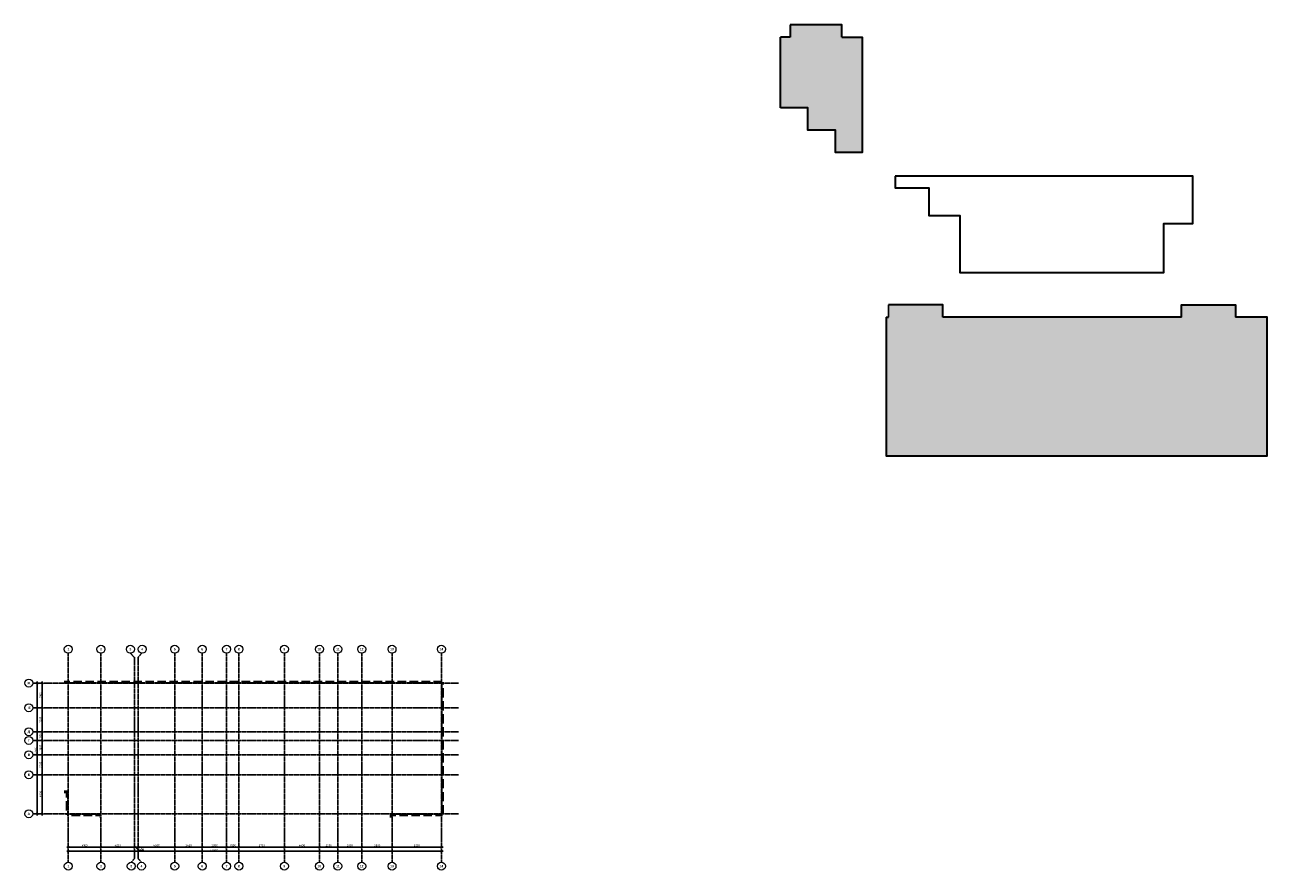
# Model space of a CAD drawing. Header units: millimetres. Extents: x -93479 to 1057970, y -66333 to 172656.
# Tile 329 of 473: x 437262 to 593068, y 66601 to 172656. Entities that reach past the tile are written whole.
import ezdxf

# ---------------------------------------------------------------- set-up
doc = ezdxf.new("R2010")
doc.units = ezdxf.units.MM
for name, pattern in [('______5', [1100, 800, -100, 100, -100]), ('DASHED', [7, 5, -2, 0]), ('осевая', [50.8, 31.75, -6.35, 6.35, -6.35])]:
    doc.linetypes.add(name, pattern=pattern)
for name, color, linetype, lineweight in [('0 Фундамент', 5, 'Continuous', 30), ('Оси', 40, '______5', 18), ('РАЗМЕРЫ', 7, 'Continuous', 9), ('СПДС_РАЗМЕРЫ', 152, 'Continuous', 25)]:
    doc.layers.add(name, color=color, linetype=linetype, lineweight=lineweight)
doc.layers.add('ФВ-2', color=7, linetype='Continuous')
doc.styles.add('GOST-2.304_Type-B', font='GOST_Common.ttf')
doc.styles.add('MtXpl_Century Gothic', font='GOTHICB.TTF', dxfattribs={"height": 0.2})
pattern_1 = [(0, (0, 0), (0, 6.985), [5.08, -1.905]), (90, (0, 0), (-6.985, 4e-16), [5.08, -1.905])]

# ---------------------------------------------------------------- blocks, each defined once
blk = doc.blocks.new('оси2')
at = {"color": 7, "linetype": 'ByBlock'}
for p, q in [((979881, 1582), (979631, 1832)), ((980494, 1582), (980244, 1832)), ((980244, -1268), (980494, -1518)), ((980494, -1518), (980244, -1268)), ((980244, -4268), (980494, -4518)), ((980494, -4518), (980244, -4268)), ((980244, -5368), (980494, -5618)), ((980494, -5618), (980244, -5368)), ((980244, -7168), (980494, -7418)), ((980494, -7418), (980244, -7168)), ((980244, -9668), (980494, -9918)), ((980494, -9918), (980244, -9668)), ((979631, -14568), (979881, -14818)), ((980244, -14568), (980494, -14818)), ((983771, -18739), (983521, -18989)), ((983771, -19256), (983521, -19506)), ((987871, -18739), (987621, -18989)), ((987621, -18989), (987871, -18739)), ((992071, -18739), (991821, -18989)), ((991821, -18989), (992071, -18739)), ((992271, -18989), (992521, -18739)), ((992521, -18739), (992271, -18989)), ((997121, -18739), (996871, -18989)), ((996871, -18989), (997121, -18739)), ((1000571, -18739), (1000321, -18989)), ((1000321, -18989), (1000571, -18739)), ((1003621, -18739), (1003371, -18989)), ((1003371, -18989), (1003621, -18739)), ((1005171, -18739), (1004921, -18989)), ((1004921, -18989), (1005171, -18739)), ((1010871, -18739), (1010621, -18989)), ((1010621, -18989), (1010871, -18739)), ((1015271, -18739), (1015021, -18989)), ((1015021, -18989), (1015271, -18739)), ((1017571, -18739), (1017321, -18989)), ((1017321, -18989), (1017571, -18739)), ((1020571, -18739), (1020321, -18989)), ((1020321, -18989), (1020571, -18739)), ((1024371, -18739), (1024121, -18989)), ((1024121, -18989), (1024371, -18739)), ((1030321, -18989), (1030571, -18739)), ((1030321, -19506), (1030571, -19256))]:
    blk.add_line(p, q, dxfattribs=at)
at = {"color": 7, "linetype": 'ByBlock', "lineweight": -2}
for centre in [(983646, 5965), (987745, 5965), (991435, 5965), (992915, 5965), (996995, 5965), (1000445, 5965), (1003495, 5965), (1005045, 5965), (1010745, 5965), (1015145, 5965), (1017445, 5965), (1020445, 5965), (1024245, 5965), (1030445, 5965), (978696, 1717), (978696, -1383), (978696, -4383), (978696, -5483), (978696, -7283), (978696, -9783), (978696, -14683), (983648, -21255), (987745, -21255), (991545, -21255), (992825, -21255), (996995, -21255), (1000445, -21255), (1003495, -21255), (1005045, -21255), (1010745, -21255), (1015145, -21255), (1017445, -21255), (1020445, -21255), (1024245, -21255), (1030445, -21255)]:
    blk.add_circle(centre, 500, dxfattribs=at)
at = {"layer": 'Оси', "color": 7, "linetype": 'осевая', "lineweight": 25, "transparency": 33554687}
for p, q in [((983646, 5465), (983646, -20755)), ((987746, 5465), (987746, -20739)), ((991435, 5465), (991946, 4911)), ((991946, 4955), (991946, -20288)), ((992845, 5465), (992396, 4924)), ((992396, 4955), (992396, -20294)), ((996996, 5465), (996996, -20739)), ((1000446, 5465), (1000446, -20739)), ((1003496, 5465), (1003496, -20739)), ((1005046, 5465), (1005046, -20739)), ((1010746, 5465), (1010746, -20739)), ((1015146, 5465), (1015146, -20739)), ((1017446, 5465), (1017446, -20739)), ((1020446, 5465), (1020446, -20739)), ((1024246, 5465), (1024246, -20739)), ((1030446, 5465), (1030446, -20739)), ((979200, 1707), (1032582, 1707)), ((979200, -1393), (1032582, -1393)), ((979200, -4393), (1032582, -4393)), ((979200, -5493), (1032582, -5493)), ((979200, -7293), (1032582, -7293)), ((979200, -9793), (1032582, -9793)), ((979200, -14693), (1032582, -14693)), ((991545, -20755), (991946, -20288)), ((992825, -20755), (992396, -20294))]:
    blk.add_line(p, q, dxfattribs=at)
at = {"layer": 'СПДС_РАЗМЕРЫ', "color": 7}
for p, q in [((979756, -14893), (979756, 1907)), ((979756, 1707), (979881, 1707)), ((979945, 1707), (980494, 1707)), ((980369, -1593), (980369, 1907)), ((980369, -4593), (980369, -1193)), ((980369, -1393), (980494, -1393)), ((980369, -1393), (980494, -1393)), ((980369, -5693), (980369, -4193)), ((980369, -4393), (980494, -4393)), ((980369, -4393), (980494, -4393)), ((980369, -7493), (980369, -5293)), ((980369, -5493), (980494, -5493)), ((980369, -5493), (980494, -5493)), ((980369, -9993), (980369, -7093)), ((980369, -7293), (980494, -7293)), ((980369, -7293), (980494, -7293)), ((980369, -14893), (980369, -9593)), ((980369, -9793), (980494, -9793)), ((980369, -9793), (980494, -9793)), ((979756, -14693), (979881, -14693)), ((980369, -14693), (980494, -14693)), ((983446, -18864), (987946, -18864)), ((983446, -19381), (1030646, -19381)), ((983646, -18864), (983646, -18739)), ((983646, -19381), (983646, -19256)), ((987546, -18864), (992146, -18864)), ((987746, -18864), (987746, -18739)), ((987746, -18864), (987746, -18739)), ((992596, -18864), (991746, -18864)), ((991946, -18739), (991946, -18989)), ((991946, -18864), (991946, -18739)), ((992493, -19270), (992171, -18864)), ((992196, -18864), (997196, -18864)), ((992396, -18864), (992396, -18739)), ((992396, -18802), (992396, -18989)), ((993118, -19270), (992493, -19270)), ((996796, -18864), (1000646, -18864)), ((996996, -18864), (996996, -18739)), ((996996, -18864), (996996, -18739)), ((1000246, -18864), (1003696, -18864)), ((1000446, -18864), (1000446, -18739)), ((1000446, -18864), (1000446, -18739)), ((1003296, -18864), (1005246, -18864)), ((1003496, -18864), (1003496, -18739)), ((1003496, -18864), (1003496, -18739)), ((1004846, -18864), (1010946, -18864)), ((1005046, -18864), (1005046, -18739)), ((1005046, -18864), (1005046, -18739)), ((1010546, -18864), (1015346, -18864)), ((1010746, -18864), (1010746, -18739)), ((1010746, -18864), (1010746, -18739)), ((1014946, -18864), (1017646, -18864)), ((1015146, -18864), (1015146, -18739)), ((1015146, -18864), (1015146, -18739)), ((1017246, -18864), (1020646, -18864)), ((1017446, -18864), (1017446, -18739)), ((1017446, -18864), (1017446, -18739)), ((1020246, -18864), (1024446, -18864)), ((1020446, -18864), (1020446, -18739)), ((1020446, -18864), (1020446, -18739)), ((1024046, -18864), (1030646, -18864)), ((1024246, -18864), (1024246, -18739)), ((1024246, -18864), (1024246, -18739)), ((1030446, -18864), (1030446, -18739)), ((1030446, -19495), (1030446, -19256))]:
    blk.add_line(p, q, dxfattribs=at)
at = {"layer": 'Оси', "color": 7, "lineweight": 25, "transparency": 33554687, "style": 'MtXpl_Century Gothic'}
for s, p in [('1', (983551, 5815)), ('2', (987632, 5815)), ('3', (991319, 5819)), ('4', (992800, 5815)), ('5', (996883, 5819)), ('6', (1000330, 5819)), ('7', (1003372, 5819)), ('8', (1004928, 5819)), ('9', (1010626, 5819)), ('10', (1014899, 5819)), ('11', (1017233, 5815)), ('12', (1020202, 5815)), ('13', (1024001, 5819)), ('14', (1030199, 5815)), ('Ж', (978501, 1567)), (' Е', (978539, -1533)), ('Д', (978536, -4510)), ('Г', (978588, -5633)), ('В', (978568, -7433)), ('Б', (978569, -9933)), ('А', (978542, -14833)), ('1', (983553, -21405)), ('2', (987632, -21405)), ('3', (991429, -21401)), ('4', (992710, -21405)), ('5', (996883, -21401)), ('6', (1000330, -21401)), ('7', (1003372, -21401)), ('8', (1004928, -21401)), ('9', (1010626, -21401)), ('10', (1014899, -21401)), ('11', (1017233, -21405)), ('12', (1020202, -21405)), ('13', (1024001, -21401)), ('14', (1030199, -21405))]:
    blk.add_text(s, height=300, dxfattribs=at).set_placement(p)
at = {"layer": 'СПДС_РАЗМЕРЫ', "color": 7, "ltscale": 100, "style": 'GOST-2.304_Type-B'}
for s, p in [('3100', (980269, -168)), ('3000', (980269, -3268)), ('1100', (980269, -5243)), ('1800', (980269, -6743)), ('16400', (979656, -7277)), ('2500', (980269, -8918)), ('4900', (980269, -12606))]:
    blk.add_text(s, height=250, rotation=90, dxfattribs=at).set_placement(p)
for s, p in [('4100', (985333, -18764)), ('4200', (989458, -18764)), ('4600', (994308, -18764)), ('3450', (998333, -18764)), ('3050', (1001595, -18764)), ('1550', (1003945, -18764)), ('5700', (1007520, -18764)), ('4400', (1012545, -18764)), ('2300', (1015920, -18764)), ('3000', (1018570, -18764)), ('3800', (1021995, -18764)), ('6200', (1026970, -18764)), ('450', (992530, -19208)), ('46800', (1001413, -19395))]:
    blk.add_text(s, height=250, dxfattribs=at).set_placement(p)

msp = doc.modelspace()

# ---------------------------------------------------------------- hatches: boundary and pattern name
at = {"layer": 'ФВ-2', "true_color": 0x006272}
h = msp.add_hatch(dxfattribs=at)
h.set_pattern_fill('ANGLE', color=146)
h.set_pattern_definition(pattern_1)
h.paths.add_polyline_path([(542280.8, 171125.9), (539731.2, 171125.9), (539731.2, 172655.9), (533230.6, 172655.9), (533230.6, 171125.9), (532030.8, 171125.9), (532030.8, 162225.9), (535480.8, 162225.9), (535480.8, 159425.9), (538930.8, 159425.9), (538930.8, 156625.9), (542280.8, 156625.9)])
h = msp.add_hatch(dxfattribs=at)
h.set_pattern_fill('ANGLE', color=146)
h.set_pattern_definition(pattern_1)
h.paths.add_polyline_path([(593068.3, 135987.8), (589118.3, 135987.8), (589118.3, 137517.8), (582318.3, 137517.8), (582318.3, 135987.8), (552398.3, 135987.8), (552398.3, 137517.8), (545598.1, 137517.8), (545598.1, 135987.8), (545268.3, 135987.8), (545268.3, 118587.8), (593068.3, 118587.8)])

# ---------------------------------------------------------------- linework, layer by layer
at = {"layer": '0 Фундамент', "color": 4}
for points in [[(533230.6, 172655.9), (533230.6, 171125.9)], [(539731.2, 171125.9), (539731.2, 172655.9), (533230.6, 172655.9)], [(532030.8, 162225.9), (532030.8, 171125.9)], [(539731.2, 171125.9), (542280.8, 171125.9), (542280.8, 156625.9), (538930.8, 156625.9), (538930.8, 159425.9), (535480.8, 159425.9), (535480.8, 162225.9), (532030.8, 162225.9)], [(533230.6, 171125.9), (532030.8, 171125.9)], [(545268.3, 135987.8), (545598.1, 135987.8)]]:
    msp.add_lwpolyline(points, dxfattribs=at)
at = {"layer": '0 Фундамент'}
for points in [[(546430.8, 153675.9), (546430.8, 152225.9), (550630.8, 152225.9), (550630.8, 148725.9), (554530.8, 148725.9), (554530.8, 141575.9), (580130.8, 141575.9), (580130.8, 147725.9), (583730.8, 147725.9), (583730.8, 153675.9), (546430.8, 153676)], [(545268.3, 135987.8), (545268.3, 118587.8), (593068.3, 118587.8), (593068.3, 135987.8), (589118.3, 135987.8)], [(582318.3, 135987.8), (552398.3, 135987.8)]]:
    msp.add_lwpolyline(points, dxfattribs=at)
at = {"layer": '0 Фундамент', "color": 4, "elevation": -3100}
msp.add_lwpolyline([(552398.3, 135987.8), (552398.3, 137517.8), (545598.1, 137517.8)], dxfattribs=at)
at = {"layer": '0 Фундамент', "elevation": -3100}
msp.add_lwpolyline([(582318.3, 135987.8), (582318.3, 137517.8), (589118.3, 137517.8), (589118.3, 135987.8)], dxfattribs=at)
at = {"layer": 'РАЗМЕРЫ', "color": 7}
msp.add_line((545598.1, 137517.8, -3100), (545598.1, 135987.8), dxfattribs=at)
msp.add_lwpolyline([(545268.3, 135987.8), (545598.1, 135987.8), (545598.1, 137517.8), (552398.3, 137517.8), (552398.3, 135987.8), (582318.3, 135987.8), (582318.3, 137517.8), (589118.3, 137517.8), (589118.3, 135987.8), (593068.3, 135987.8), (593068.3, 118587.8), (545268.3, 118587.8), (545268.3, 135987.8)], dxfattribs=at)
at = {"layer": 'РАЗМЕРЫ', "color": 7, "linetype": 'DASHED', "lineweight": 50, "elevation": 160}
for points in [[(442211, 90188.6), (489646.9, 90188.6), (489646.9, 73545.5), (483191.8, 73545.5), (483191.8, 73205.4)], [(442211, 76438.6), (442576.1, 76438.6), (442576.1, 73536.1), (446686.1, 73536.1), (446686, 73163.6)]]:
    msp.add_lwpolyline(points, dxfattribs=at)

# ---------------------------------------------------------------- block references
at = {"layer": 'РАЗМЕРЫ'}
msp.add_blockref('оси2', (-540934.4, 88356.4, -200), dxfattribs=at)

doc.saveas('drawing.dxf')
